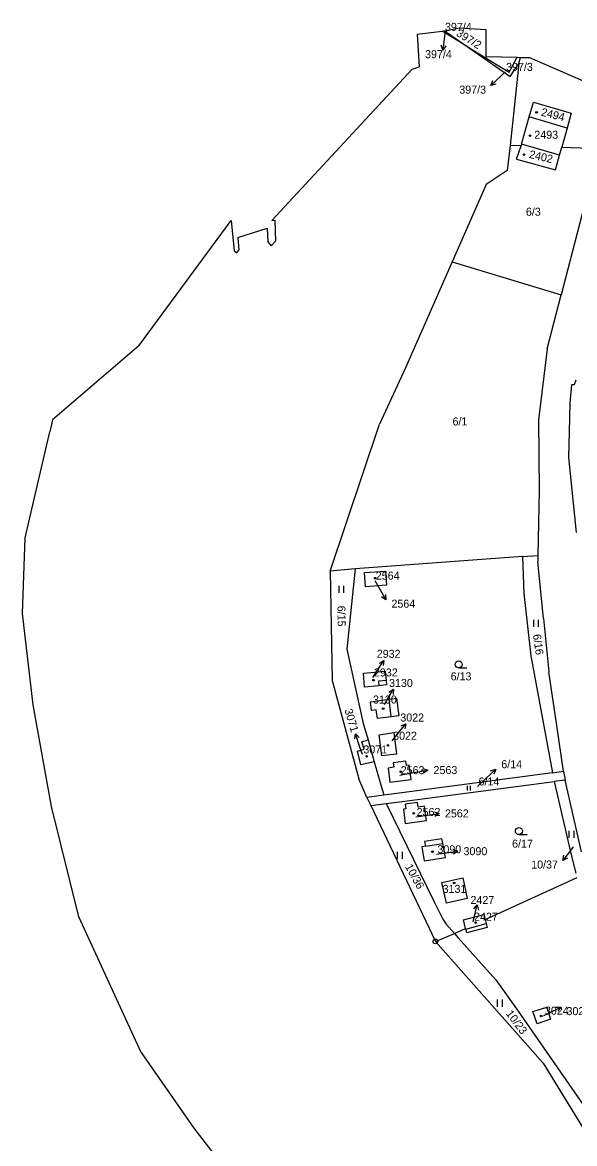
# Model space of a CAD drawing. Extents: x -735249 to -729401, y -1124843 to -1121828.
# Drawn here: x -735028.2 to -734910.9, y -1122687.2 to -1122449.2 of the extents above; entities that cross this region are included whole.
import ezdxf

# ---------------------------------------------------------------- set-up
doc = ezdxf.new("R2010")
doc.units = 0
for name, color, linetype in [('Vrstva 1', 7, 'Continuous'), ('Vrstva 13', 7, 'Continuous'), ('Vrstva 16', 7, 'Continuous'), ('Vrstva 18', 7, 'Continuous'), ('Vrstva 19', 7, 'Continuous'), ('Vrstva 25', 7, 'Continuous'), ('Vrstva 4', 7, 'Continuous')]:
    doc.layers.add(name, color=color, linetype=linetype)

msp = doc.modelspace()

# ---------------------------------------------------------------- linework, layer by layer
at = {"layer": 'Vrstva 1'}
for points in [[(-734933.76, -1122454.28), (-734939.06, -1122451.03)], [(-734938.18, -1122450.87), (-734938.11, -1122451.23)], [(-734938.11, -1122451.23), (-734933.76, -1122454.28)], [(-734933.76, -1122454.28), (-734924.62, -1122460.67)], [(-734933.76, -1122454.28), (-734924.84, -1122459.74)], [(-734924.84, -1122459.74), (-734923.13, -1122456.59)], [(-734922.76, -1122457.91), (-734922.4, -1122456.61)], [(-734924.62, -1122460.67), (-734922.76, -1122457.91)], [(-734922.76, -1122457.91), (-734924.62, -1122475.31)], [(-734920.53, -1122469.26), (-734919.64, -1122466.14)], [(-734919.64, -1122466.14), (-734911.63, -1122468.48)], [(-734922.16, -1122475.02), (-734920.53, -1122469.26)], [(-734912.5, -1122471.6), (-734920.53, -1122469.26)], [(-734911.63, -1122468.48), (-734912.5, -1122471.6)], [(-734912.5, -1122471.6), (-734913.62, -1122475.64)], [(-734924.62, -1122475.31), (-734925.25, -1122480.59)], [(-734922.28, -1122475.39), (-734924.62, -1122475.31)], [(-734923.22, -1122478.23), (-734922.28, -1122475.39)], [(-734922.16, -1122475.02), (-734922.28, -1122475.39)], [(-734914.1, -1122477.35), (-734922.16, -1122475.02)], [(-734914.1, -1122477.35), (-734913.62, -1122475.64)], [(-734913.62, -1122475.64), (-734903.71, -1122475.99)], [(-734923.22, -1122478.23), (-734914.99, -1122480.45)], [(-734914.99, -1122480.45), (-734914.1, -1122477.35)], [(-734906.08, -1122477.59), (-734913.76, -1122507.01)], [(-734925.25, -1122480.59), (-734929.72, -1122483.61)], [(-734929.72, -1122483.61), (-734936.95, -1122500)], [(-734936.95, -1122500), (-734946.86, -1122522.52)], [(-734936.95, -1122500), (-734913.76, -1122507.01)], [(-734916.75, -1122518.47), (-734913.76, -1122507.01)], [(-734916.75, -1122518.47), (-734918.59, -1122533.59)], [(-734946.86, -1122522.52), (-734952.37, -1122534.5)], [(-734911.6, -1122526.13), (-734911.89, -1122529.94)], [(-734911, -1122526.11), (-734911.6, -1122526.13)], [(-734910.66, -1122525.14), (-734911, -1122526.11)], [(-734911.89, -1122529.94), (-734912.09, -1122536.11)], [(-734918.59, -1122533.59), (-734918.42, -1122548.62)], [(-734962.84, -1122565.68), (-734952.37, -1122534.5)], [(-734912.09, -1122536.11), (-734912.22, -1122541.53)], [(-734912.22, -1122541.53), (-734910.59, -1122557.5)], [(-734918.42, -1122548.62), (-734918.72, -1122562.34)], [(-734922.01, -1122562.58), (-734918.72, -1122562.34)], [(-734918.72, -1122562.34), (-734918.75, -1122563.67)], [(-734922.01, -1122562.58), (-734957.56, -1122565.17)], [(-734922.01, -1122562.58), (-734921.71, -1122570.41)], [(-734917.51, -1122575.77), (-734918.75, -1122563.67)], [(-734957.56, -1122565.17), (-734962.84, -1122565.68)], [(-734962.84, -1122565.68), (-734962.45, -1122588.89)], [(-734957.56, -1122565.17), (-734959.29, -1122582.26)], [(-734955.56, -1122566), (-734951.07, -1122565.67)], [(-734955.34, -1122569.02), (-734955.56, -1122566)], [(-734951.07, -1122565.67), (-734950.85, -1122568.7)], [(-734950.85, -1122568.7), (-734955.34, -1122569.02)], [(-734921.71, -1122570.41), (-734920.21, -1122583.66)], [(-734917.51, -1122575.77), (-734916.37, -1122587.1)], [(-734959.29, -1122582.26), (-734955.81, -1122598.02)], [(-734920.21, -1122583.66), (-734915.6, -1122608.49)], [(-734955.79, -1122587.35), (-734951.19, -1122586.92)], [(-734955.52, -1122590.31), (-734955.79, -1122587.35)], [(-734951.19, -1122586.92), (-734950.98, -1122588.91)], [(-734914.71, -1122598.48), (-734916.37, -1122587.1)], [(-734962.45, -1122588.89), (-734956.79, -1122609.81)], [(-734952.5, -1122590.01), (-734955.52, -1122590.31)], [(-734950.88, -1122589.86), (-734952.5, -1122590.01)], [(-734950.98, -1122588.91), (-734950.88, -1122589.86)], [(-734949.86, -1122596.64), (-734952.8, -1122597), (-734953.04, -1122595.17), (-734954.04, -1122595.3), (-734954.29, -1122593.42), (-734950.34, -1122592.87)], [(-734950.34, -1122592.87), (-734948.74, -1122592.66)], [(-734948.74, -1122592.66), (-734948.25, -1122596.43), (-734949.86, -1122596.64)], [(-734955.81, -1122598.02), (-734954.8, -1122601.52)], [(-734952.43, -1122600.43), (-734949.34, -1122599.97)], [(-734951.86, -1122604.94), (-734952.43, -1122600.43)], [(-734949.34, -1122599.97), (-734948.77, -1122604.56)], [(-734913.25, -1122608.18), (-734914.71, -1122598.48)], [(-734956.09, -1122601.91), (-734954.8, -1122601.52)], [(-734955.66, -1122603.52), (-734956.09, -1122601.91)], [(-734954.8, -1122601.52), (-734953.48, -1122606.15)], [(-734957.07, -1122603.91), (-734955.66, -1122603.52)], [(-734956.32, -1122606.84), (-734957.07, -1122603.91)], [(-734948.77, -1122604.56), (-734951.86, -1122604.94)], [(-734953.48, -1122606.15), (-734956.32, -1122606.84)], [(-734953.48, -1122606.15), (-734951.44, -1122613.24)], [(-734949.34, -1122607.33), (-734950.56, -1122607.49)], [(-734950.56, -1122607.49), (-734950.17, -1122610.49)], [(-734946.75, -1122606.02), (-734949.46, -1122606.37)], [(-734949.46, -1122606.37), (-734949.34, -1122607.33)], [(-734946.63, -1122606.98), (-734946.75, -1122606.02)], [(-734946.06, -1122606.91), (-734946.63, -1122606.98)], [(-734945.65, -1122609.96), (-734946.06, -1122606.91)], [(-734955.04, -1122613.72), (-734956.79, -1122609.81)], [(-734950.17, -1122610.49), (-734945.65, -1122609.96)], [(-734915.6, -1122608.49), (-734946.59, -1122612.6)], [(-734915.6, -1122608.49), (-734913.25, -1122608.18)], [(-734912.9, -1122610.07), (-734915.25, -1122610.38)], [(-734913.25, -1122608.18), (-734912.9, -1122610.07)], [(-734909.45, -1122625.29), (-734912.9, -1122610.07)], [(-734947.55, -1122614.6), (-734915.25, -1122610.38)], [(-734915.25, -1122610.38), (-734911.65, -1122625.92)], [(-734951.44, -1122613.24), (-734955.04, -1122613.72)], [(-734955.04, -1122613.72), (-734954.22, -1122615.47)], [(-734946.59, -1122612.6), (-734951.44, -1122613.24)], [(-734950.98, -1122615.05), (-734947.55, -1122614.6)], [(-734944.32, -1122614.81), (-734946.9, -1122615.17)], [(-734944.18, -1122615.8), (-734944.32, -1122614.81)], [(-734954.22, -1122615.47), (-734950.98, -1122615.05)], [(-734954.22, -1122615.47), (-734940.47, -1122644.31)], [(-734950.98, -1122615.05), (-734940.72, -1122635.94)], [(-734946.75, -1122616.17), (-734947.28, -1122616.24)], [(-734947.28, -1122616.24), (-734946.89, -1122619.25)], [(-734946.9, -1122615.17), (-734946.75, -1122616.17)], [(-734942.79, -1122615.6), (-734944.18, -1122615.8)], [(-734942.39, -1122618.63), (-734942.79, -1122615.6)], [(-734946.89, -1122619.25), (-734942.39, -1122618.63)], [(-734942.61, -1122624.07), (-734943.4, -1122624.2)], [(-734943.4, -1122624.2), (-734942.86, -1122627.17)], [(-734939.09, -1122622.51), (-734942.79, -1122623.09)], [(-734942.79, -1122623.09), (-734942.61, -1122624.07)], [(-734938.91, -1122623.5), (-734939.09, -1122622.51)], [(-734938.37, -1122626.47), (-734938.91, -1122623.5)], [(-734942.86, -1122627.17), (-734938.37, -1122626.47)], [(-734911.65, -1122625.92), (-734910.64, -1122629.79)], [(-734939.09, -1122631.77), (-734934.69, -1122630.8), (-734933.72, -1122635.2), (-734938.12, -1122636.16), (-734939.09, -1122631.77)], [(-734929.94, -1122639.69), (-734910.35, -1122630.75)], [(-734940.72, -1122635.94), (-734938.91, -1122639.62)], [(-734934.53, -1122639.76), (-734930.22, -1122638.63)], [(-734930.22, -1122638.63), (-734929.94, -1122639.69)], [(-734938.91, -1122639.62), (-734938.22, -1122640.62)], [(-734938.22, -1122640.62), (-734936.41, -1122642.64)], [(-734934.06, -1122641.57), (-734934.53, -1122639.76)], [(-734929.94, -1122639.69), (-734929.73, -1122640.52)], [(-734929.73, -1122640.52), (-734929.49, -1122641.35)], [(-734940.47, -1122644.31), (-734936.41, -1122642.64)], [(-734936.41, -1122642.64), (-734934.06, -1122641.57)], [(-734936.41, -1122642.64), (-734935.63, -1122643.52)], [(-734934.02, -1122641.71), (-734934.06, -1122641.57)], [(-734933.81, -1122642.51), (-734934.02, -1122641.71)], [(-734929.49, -1122641.35), (-734933.81, -1122642.51)], [(-734940.47, -1122644.31), (-734917.59, -1122670.16)], [(-734935.63, -1122643.52), (-734927.65, -1122652.46)], [(-734927.65, -1122652.46), (-734922.89, -1122659.09)], [(-734922.89, -1122659.09), (-734889.48, -1122707.24)], [(-734919.76, -1122659.21), (-734916.84, -1122658.25)], [(-734918.89, -1122661.8), (-734919.76, -1122659.21)], [(-734916.84, -1122658.25), (-734916, -1122660.83)], [(-734916, -1122660.83), (-734918.89, -1122661.8)], [(-734917.59, -1122670.16), (-734882.26, -1122727.61)]]:
    msp.add_lwpolyline(points, dxfattribs=at)
at = {"layer": 'Vrstva 13'}
for points in [[(-734938.18, -1122450.87), (-734935.39, -1122450.33)], [(-734935.39, -1122450.33), (-734929.79, -1122450.7)], [(-734944.39, -1122451.7), (-734939.06, -1122451.03)], [(-734944.39, -1122451.7), (-734943.97, -1122458.6)], [(-734939.06, -1122451.03), (-734938.18, -1122450.87)], [(-734929.79, -1122450.7), (-734929.78, -1122451.39)], [(-734929.78, -1122451.39), (-734929.74, -1122456.4)], [(-734929.74, -1122456.4), (-734923.13, -1122456.59)], [(-734923.13, -1122456.59), (-734922.4, -1122456.61)], [(-734922.4, -1122456.61), (-734920.52, -1122456.64)], [(-734920.52, -1122456.64), (-734899.81, -1122465.63)], [(-734975.27, -1122491.25), (-734945.41, -1122459.11)], [(-734945.41, -1122459.11), (-734943.97, -1122458.6)], [(-735003.48, -1122517.87), (-734983.87, -1122491.22)], [(-734983.87, -1122491.22), (-734983.23, -1122497.7)], [(-734982.48, -1122494.88), (-734976.22, -1122492.83)], [(-734976.22, -1122492.83), (-734976.1, -1122495.79)], [(-734975.27, -1122491.25), (-734974.63, -1122491.2)], [(-734974.63, -1122491.2), (-734974.48, -1122495.62)], [(-734982.48, -1122494.88), (-734982.23, -1122497.51)], [(-734976.1, -1122495.79), (-734975.39, -1122496.65)], [(-734975.39, -1122496.65), (-734974.48, -1122495.62)], [(-734983.23, -1122497.7), (-734982.67, -1122498.09)], [(-734982.67, -1122498.09), (-734982.23, -1122497.51)], [(-735003.48, -1122517.87), (-735021.84, -1122533.54)], [(-735021.84, -1122533.54), (-735022.39, -1122536.1)], [(-735027.64, -1122558.62), (-735022.39, -1122536.1)], [(-735028.25, -1122574.67), (-735027.64, -1122558.62)], [(-735025.95, -1122594.08), (-735028.25, -1122574.67)], [(-735022.08, -1122615.68), (-735025.95, -1122594.08)], [(-735016.26, -1122639.12), (-735022.08, -1122615.68)], [(-735002.99, -1122667.9), (-735016.26, -1122639.12)], [(-735002.99, -1122667.9), (-734991.82, -1122683.96)], [(-734991.82, -1122683.96), (-734964.92, -1122718.81)]]:
    msp.add_lwpolyline(points, dxfattribs=at)
at = {"layer": 'Vrstva 16'}
for points in [[(-734938.42, -1122451.14), (-734938.54, -1122452.09)], [(-734925.67, -1122459.67), (-734926.53, -1122460.51)], [(-734953.36, -1122567.7), (-734952.53, -1122569.15)], [(-734953.75, -1122588.25), (-734953.06, -1122587.17)], [(-734951.3, -1122594), (-734950.93, -1122593.37)], [(-734949.67, -1122601.69), (-734948.65, -1122600.42)], [(-734956, -1122604.6), (-734956.52, -1122603.06)], [(-734948.06, -1122609), (-734945.04, -1122608.46)], [(-734931.52, -1122611.4), (-734929.85, -1122609.81)], [(-734944.68, -1122617.87), (-734942.63, -1122617.57)], [(-734911.19, -1122624.26), (-734911.57, -1122624.75)], [(-734940.26, -1122625.8), (-734938.68, -1122625.57)], [(-734932.47, -1122640.12), (-734932.31, -1122639.48)], [(-734917.41, -1122660.07), (-734916.51, -1122659.61)]]:
    msp.add_lwpolyline(points, dxfattribs=at)
at = {"layer": 'Vrstva 25'}
for points in [[(-734938.54, -1122452.09), (-734938.921, -1122455.065)], [(-734938.299, -1122454.137), (-734938.921, -1122455.065), (-734939.29, -1122454.01)], [(-734926.53, -1122460.51), (-734928.68, -1122462.601)], [(-734927.615, -1122462.262), (-734928.68, -1122462.601), (-734928.312, -1122461.545)], [(-734960.957, -1122570.315), (-734960.957, -1122568.815)], [(-734959.923, -1122570.315), (-734959.923, -1122568.815)], [(-734952.53, -1122569.15), (-734951.035, -1122571.75)], [(-734951.1, -1122570.634), (-734951.035, -1122571.75), (-734951.967, -1122571.133)], [(-734919.597, -1122577.525), (-734919.597, -1122576.025)], [(-734918.563, -1122577.525), (-734918.563, -1122576.025)], [(-734953.06, -1122587.17), (-734951.44, -1122584.646)], [(-734952.401, -1122585.217), (-734951.44, -1122584.646), (-734951.559, -1122585.758)], [(-734935.55, -1122586.24), (-734933.8, -1122586.24)], [(-734950.93, -1122593.37), (-734949.421, -1122590.778)], [(-734950.357, -1122591.39), (-734949.421, -1122590.778), (-734949.492, -1122591.893)], [(-734948.65, -1122600.42), (-734946.771, -1122598.082)], [(-734947.787, -1122598.549), (-734946.771, -1122598.082), (-734947.008, -1122599.175)], [(-734957.631, -1122601.324), (-734957.476, -1122600.217), (-734956.684, -1122601.005)], [(-734956.52, -1122603.06), (-734957.476, -1122600.217)], [(-734943.159, -1122607.618), (-734942.087, -1122607.934), (-734942.984, -1122608.601)], [(-734929.85, -1122609.81), (-734927.678, -1122607.742)], [(-734928.747, -1122608.069), (-734927.678, -1122607.742), (-734928.057, -1122608.793)], [(-734945.04, -1122608.46), (-734942.087, -1122607.934)], [(-734933.696, -1122612.292), (-734933.696, -1122611.287)], [(-734933.003, -1122612.292), (-734933.003, -1122611.287)], [(-734942.63, -1122617.57), (-734939.662, -1122617.137)], [(-734940.724, -1122616.787), (-734939.662, -1122617.137), (-734940.579, -1122617.776)], [(-734922.74, -1122621.64), (-734920.99, -1122621.64)], [(-734912.047, -1122622.305), (-734912.047, -1122620.805)], [(-734911.013, -1122622.305), (-734911.013, -1122620.805)], [(-734948.517, -1122626.805), (-734948.517, -1122625.305)], [(-734947.483, -1122626.805), (-734947.483, -1122625.305)], [(-734938.68, -1122625.57), (-734935.71, -1122625.148)], [(-734936.771, -1122624.794), (-734935.71, -1122625.148), (-734936.63, -1122625.783)], [(-734911.57, -1122624.75), (-734913.4, -1122627.126)], [(-734912.394, -1122626.639), (-734913.4, -1122627.126), (-734913.186, -1122626.029)], [(-734932.31, -1122639.48), (-734931.58, -1122636.571)], [(-734932.308, -1122637.419), (-734931.58, -1122636.571), (-734931.338, -1122637.663)], [(-734927.297, -1122658.175), (-734927.297, -1122656.675)], [(-734926.263, -1122658.175), (-734926.263, -1122656.675)], [(-734916.51, -1122659.61), (-734913.833, -1122658.258)], [(-734914.951, -1122658.262), (-734913.833, -1122658.258), (-734914.5, -1122659.155)]]:
    msp.add_lwpolyline(points, dxfattribs=at)
for centre, radius in [((-734919, -1122468.28), 0.175), ((-734920.4, -1122473.21), 0.175), ((-734921.67, -1122477.27), 0.175), ((-734953.28, -1122567.18), 0.175), ((-734935.55, -1122585.49), 0.75), ((-734953.63, -1122588.84), 0.175), ((-734951.57, -1122594.88), 0.175), ((-734950.55, -1122602.7), 0.175), ((-734955.11, -1122605.01), 0.175), ((-734947.88, -1122608.27), 0.175), ((-734945.1, -1122617.1), 0.175), ((-734922.74, -1122620.89), 0.75), ((-734941.11, -1122625.27), 0.175), ((-734936.51, -1122631.89), 0.175), ((-734931.94, -1122640.3), 0.175), ((-734940.47, -1122644.31), 0.5), ((-734940.47, -1122644.31), 0.032), ((-734918, -1122660.15), 0.175)]:
    msp.add_circle(centre, radius, dxfattribs=at)
at = {"layer": 'Vrstva 4'}
for points in [[(-734950.98, -1122588.91), (-734952.57, -1122589.08)], [(-734952.57, -1122589.08), (-734952.5, -1122590.01)], [(-734949.86, -1122596.64), (-734950.34, -1122592.87)], [(-734942.61, -1122624.07), (-734938.91, -1122623.5)], [(-734934.02, -1122641.71), (-734929.73, -1122640.52)]]:
    msp.add_lwpolyline(points, dxfattribs=at)

# ---------------------------------------------------------------- texts
at = {"layer": 'Vrstva 16'}
for s, p in [('397/4', (-734942.688, -1122456.77)), ('397/3', (-734935.416, -1122464.3)), ('2564', (-734949.83, -1122573.45)), ('2932', (-734952.953, -1122584.09)), ('3130', (-734950.343, -1122590.28)), ('3022', (-734947.953, -1122597.62)), ('2563', (-734940.89, -1122608.78)), ('6/14', (-734926.48, -1122607.54)), ('2562', (-734938.46, -1122617.98)), ('3090', (-734934.51, -1122626)), ('10/37', (-734920.136, -1122628.83)), ('2427', (-734933.033, -1122636.37)), ('3024', (-734912.63, -1122659.96))]:
    msp.add_text(s, height=1.7, dxfattribs=at).set_placement(p)
msp.add_text('3071', height=1.7, rotation=286.50228, dxfattribs=at).set_placement((-734959.835, -1122595.176))
at = {"layer": 'Vrstva 18'}
for s, p in [('397/4', (-734938.45, -1122450.97)), ('397/3', (-734925.47, -1122459.47)), ('6/3', (-734921.26, -1122490.22)), ('6/1', (-734936.85, -1122534.75)), ('6/13', (-734937.25, -1122588.88)), ('6/14', (-734931.32, -1122611.2)), ('6/17', (-734924.19, -1122624.4))]:
    msp.add_text(s, height=1.7, dxfattribs=at).set_placement(p)
for s, rotation, p in [('397/2', 327.90261, (-734936.205, -1122451.907)), ('6/15', 270.40215, (-734961.289, -1122573.028)), ('6/16', 277.80221, (-734919.755, -1122579.181)), ('10/36', 299.10238, (-734946.998, -1122628.427)), ('10/23', 306.80244, (-734925.601, -1122659.65))]:
    msp.add_text(s, height=1.7, rotation=rotation, dxfattribs=at).set_placement(p)
at = {"layer": 'Vrstva 19'}
for s, rotation, p in [('2494', 345.60275, (-734918.157, -1122468.937)), ('2402', 346.80276, (-734920.69, -1122477.921))]:
    msp.add_text(s, height=1.7, rotation=rotation, dxfattribs=at).set_placement(p)
for s, p in [('2493', (-734919.47, -1122473.88)), ('2564', (-734953.16, -1122567.5)), ('2932', (-734953.55, -1122588.05)), ('3130', (-734953.753, -1122593.8)), ('3022', (-734949.47, -1122601.49)), ('3071', (-734955.8, -1122604.4)), ('2563', (-734947.86, -1122608.8)), ('2562', (-734944.48, -1122617.67)), ('3090', (-734940.06, -1122625.6)), ('3131', (-734938.963, -1122634)), ('2427', (-734932.27, -1122639.92)), ('3024', (-734917.21, -1122659.87))]:
    msp.add_text(s, height=1.7, dxfattribs=at).set_placement(p)

doc.saveas('drawing.dxf')
